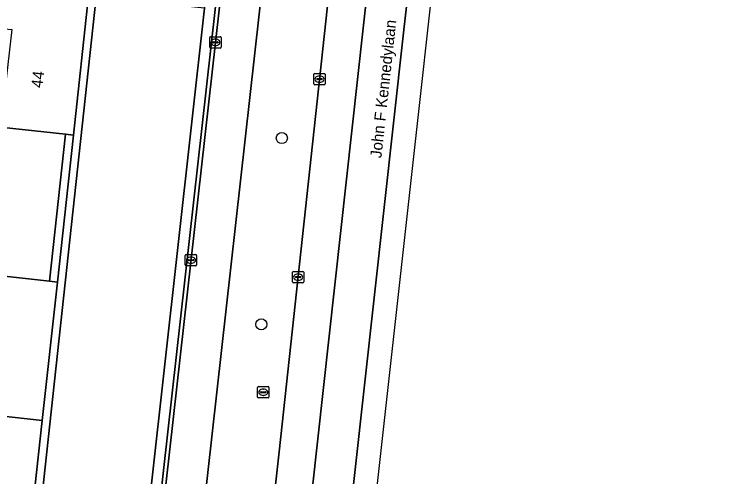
# Model space of a CAD drawing. Extents: x 160732 to 162107, y 387428 to 388479.
# Drawn here: x 162041.4 to 162105.1, y 387849.3 to 387890.1 of the extents above; entities that cross this region are included whole.
import ezdxf

# ---------------------------------------------------------------- set-up
doc = ezdxf.new("R2010")
doc.units = 0
for name, color, linetype in [('IMGEO_Berm_groen', 7, 'Continuous'), ('IMGEO_Boom', 7, 'Continuous'), ('IMGEO_Fietspad_gesloten', 7, 'Continuous'), ('IMGEO_Groenvoorziening', 7, 'Continuous'), ('IMGEO_Hek', 7, 'Continuous'), ('IMGEO_Kolk', 7, 'Continuous'), ('IMGEO_Openbare_ruimte_label', 7, 'Continuous'), ('IMGEO_Pand', 7, 'Continuous'), ('IMGEO_Pand_nummerreeks', 7, 'Continuous'), ('IMGEO_Rijbaan_lokaal_open', 7, 'Continuous'), ('IMGEO_Rijbaan_regionaal_gesloten', 7, 'Continuous'), ('IMGEO_Rioolput', 7, 'Continuous')]:
    doc.layers.add(name, color=color, linetype=linetype)

msp = doc.modelspace()

# ---------------------------------------------------------------- linework, layer by layer
at = {"layer": 'IMGEO_Berm_groen'}
for points in [[(162050.875, 387735.171), (162052.162, 387742.526), (162053.148, 387750), (162054.628, 387762.661), (162056.62, 387777.936), (162064.81, 387851.443), (162068.913, 387889.499), (162070.182, 387901.271), (162081.158, 388000), (162087.777, 388060.8), (162089.263, 388079.951), (162089.949, 388090.639), (162090.683, 388106.248), (162090.812, 388113.569)], [(162043.09, 387750), (162045.462, 387768.362), (162059.149, 387890.538), (162067.828, 387968.006), (162071.346, 388000), (162081.104, 388088.732)], [(162085.019, 388088.434), (162075.293, 388000), (162071.721, 387967.516), (162063.044, 387890.124), (162049.334, 387767.851), (162047.038, 387750)], [(162078.939, 388086.659), (162076.265, 388053.874), (162063.587, 387938.826), (162058.212, 387890.638), (162045.271, 387774.61), (162041.163, 387745.007), (162038.136, 387726.282), (162034.793, 387707.612), (162031.801, 387692.315), (162031.23, 387689.642), (162028.125, 387675.112), (162018.37, 387632.538), (162017.199, 387625.902)]]:
    msp.add_lwpolyline(points, dxfattribs=at)
msp.add_lwpolyline([(162058.212, 387890.638), (162048.631, 387891.657), (162039.191, 387804.789), (162033.076, 387756.554), (162032.065, 387750), (162030.98, 387742.966), (162022.419, 387695.104), (162031.23, 387689.642), (162031.801, 387692.315), (162034.793, 387707.612), (162038.136, 387726.282), (162041.163, 387745.007), (162045.271, 387774.61)], close=True, dxfattribs=at)
at = {"layer": 'IMGEO_Boom'}
for centre in [(162065.03, 387879.166), (162063.228, 387862.71)]:
    msp.add_circle(centre, 0.489, dxfattribs=at)
at = {"layer": 'IMGEO_Fietspad_gesloten'}
for points in [[(162071.721, 387967.516), (162075.293, 388000), (162085.019, 388088.434), (162081.444, 388088.678), (162071.695, 388000), (162068.172, 387967.955), (162059.49, 387890.502), (162045.79, 387768.293)], [(162047.038, 387750), (162049.334, 387767.851), (162063.044, 387890.124), (162071.721, 387967.516)]]:
    msp.add_lwpolyline(points, dxfattribs=at)
at = {"layer": 'IMGEO_Groenvoorziening'}
for points in [[(162022.419, 387695.104), (162030.98, 387742.966), (162032.065, 387750), (162033.076, 387756.554), (162039.191, 387804.789), (162048.631, 387891.657), (162047.969, 387891.751), (162046.627, 387879.437), (162045.212, 387866.435), (162043.881, 387854.207), (162042.586, 387842.317), (162041.289, 387830.4), (162039.949, 387818.097), (162038.496, 387804.878), (162036.949, 387792.676), (162035.443, 387780.8), (162033.932, 387768.884), (162032.38, 387756.64), (162030.285, 387743.09), (162028.126, 387731.013), (162026.016, 387719.211), (162023.903, 387707.388), (162021.725, 387695.205)], [(162044.517, 387866.514), (162045.932, 387879.512), (162040.194, 387880.131), (162037.651, 387880.405), (162036.235, 387867.453)], [(162046.627, 387879.437), (162045.932, 387879.512), (162044.517, 387866.514), (162045.212, 387866.435)]]:
    msp.add_lwpolyline(points, close=True, dxfattribs=at)
at = {"layer": 'IMGEO_Hek'}
msp.add_lwpolyline([(162058.212, 387890.638), (162045.271, 387774.61), (162041.163, 387745.007), (162038.136, 387726.282), (162034.793, 387707.612), (162031.801, 387692.315), (162031.23, 387689.642)], dxfattribs=at)
at = {"layer": 'IMGEO_Kolk'}
for p, q in [((162058.664, 387887.196), (162058.664, 387888.048)), ((162058.739, 387888.122), (162059.591, 387888.122)), ((162059.152, 387887.902), (162059.177, 387887.902)), ((162059.665, 387888.048), (162059.665, 387887.196)), ((162058.923, 387887.616), (162058.923, 387887.628)), ((162059.361, 387887.579), (162058.963, 387887.579)), ((162058.966, 387887.665), (162059.364, 387887.665)), ((162059.175, 387887.342), (162059.15, 387887.342)), ((162059.407, 387887.628), (162059.407, 387887.616)), ((162059.591, 387887.122), (162058.739, 387887.122)), ((162067.858, 387883.95), (162067.858, 387884.802)), ((162067.933, 387884.876), (162068.785, 387884.876)), ((162068.346, 387884.656), (162068.371, 387884.656)), ((162068.859, 387884.802), (162068.859, 387883.95)), ((162068.117, 387884.37), (162068.117, 387884.382)), ((162068.555, 387884.333), (162068.157, 387884.333)), ((162068.16, 387884.419), (162068.558, 387884.419)), ((162068.369, 387884.096), (162068.344, 387884.096)), ((162068.601, 387884.382), (162068.601, 387884.37)), ((162068.785, 387883.876), (162067.933, 387883.876)), ((162056.508, 387867.955), (162056.508, 387868.807)), ((162056.583, 387868.881), (162057.435, 387868.881)), ((162057.509, 387868.807), (162057.509, 387867.955)), ((162056.767, 387868.375), (162056.767, 387868.387)), ((162057.205, 387868.338), (162056.807, 387868.338)), ((162056.81, 387868.424), (162057.208, 387868.424)), ((162057.019, 387868.101), (162056.994, 387868.101)), ((162056.996, 387868.661), (162057.021, 387868.661)), ((162057.251, 387868.387), (162057.251, 387868.375)), ((162057.435, 387867.881), (162056.583, 387867.881)), ((162065.972, 387866.457), (162065.972, 387867.309)), ((162066.047, 387867.383), (162066.899, 387867.383)), ((162066.231, 387866.877), (162066.231, 387866.889)), ((162066.669, 387866.84), (162066.271, 387866.84)), ((162066.274, 387866.926), (162066.672, 387866.926)), ((162066.46, 387867.163), (162066.485, 387867.163)), ((162066.715, 387866.889), (162066.715, 387866.877)), ((162066.973, 387867.309), (162066.973, 387866.457)), ((162066.899, 387866.383), (162066.047, 387866.383)), ((162066.483, 387866.603), (162066.458, 387866.603))]:
    msp.add_line(p, q, dxfattribs=at)
for points in [[(162058.664, 387887.196), (162058.664, 387888.048)], [(162058.739, 387888.122), (162059.591, 387888.122)], [(162059.665, 387888.048), (162059.665, 387887.196)], [(162059.591, 387887.122), (162058.739, 387887.122)], [(162067.858, 387883.95), (162067.858, 387884.802)], [(162067.933, 387884.876), (162068.785, 387884.876)], [(162068.859, 387884.802), (162068.859, 387883.95)], [(162068.785, 387883.876), (162067.933, 387883.876)], [(162056.508, 387867.955), (162056.508, 387868.807)], [(162056.583, 387868.881), (162057.435, 387868.881)], [(162057.509, 387868.807), (162057.509, 387867.955)], [(162057.435, 387867.881), (162056.583, 387867.881)], [(162065.972, 387866.457), (162065.972, 387867.309)], [(162066.047, 387867.383), (162066.899, 387867.383)], [(162066.973, 387867.309), (162066.973, 387866.457)], [(162066.899, 387866.383), (162066.047, 387866.383)]]:
    msp.add_lwpolyline(points, dxfattribs=at)
for centre, radius, start, end in [((162058.741, 387888.046), 0.0765, 91.55205, 178.44795), ((162058.741, 387888.046), 0.0765, 91.55205, 178.44795), ((162059.589, 387888.046), 0.0765, 1.55205, 88.44795), ((162059.589, 387888.046), 0.0765, 1.55205, 88.44795), ((162058.741, 387887.198), 0.0765, 181.55205, 268.44795), ((162058.741, 387887.198), 0.0765, 181.55205, 268.44795), ((162058.963, 387887.625), 0.0403, 85.87752, 175.75265), ((162058.96, 387887.615), 0.0366, 178.93798, 274.71019), ((162059.364, 387887.622), 0.043, 264.86636, 352.45326), ((162059.368, 387887.627), 0.0386, 1.73085, 96.63898), ((162059.589, 387887.198), 0.0765, 271.55205, 358.44795), ((162059.589, 387887.198), 0.0765, 271.55205, 358.44795), ((162067.935, 387884.8), 0.0765, 91.55205, 178.44795), ((162067.935, 387884.8), 0.0765, 91.55205, 178.44795), ((162068.783, 387884.8), 0.0765, 1.55205, 88.44795), ((162068.783, 387884.8), 0.0765, 1.55205, 88.44795), ((162068.157, 387884.379), 0.0403, 85.87752, 175.75265), ((162068.154, 387884.369), 0.0366, 178.93798, 274.71019), ((162068.558, 387884.376), 0.043, 264.86636, 352.45326), ((162068.562, 387884.381), 0.0386, 1.73085, 96.63898), ((162067.935, 387883.952), 0.0765, 181.55205, 268.44795), ((162067.935, 387883.952), 0.0765, 181.55205, 268.44795), ((162068.783, 387883.952), 0.0765, 271.55205, 358.44795), ((162068.783, 387883.952), 0.0765, 271.55205, 358.44795), ((162056.585, 387868.805), 0.0765, 91.55205, 178.44795), ((162056.585, 387868.805), 0.0765, 91.55205, 178.44795), ((162057.433, 387868.805), 0.0765, 1.55205, 88.44795), ((162057.433, 387868.805), 0.0765, 1.55205, 88.44795), ((162056.807, 387868.384), 0.0403, 85.87752, 175.75265), ((162056.804, 387868.374), 0.0366, 178.93798, 274.71019), ((162057.208, 387868.381), 0.043, 264.86636, 352.45326), ((162057.212, 387868.386), 0.0386, 1.73085, 96.63898), ((162056.585, 387867.957), 0.0765, 181.55205, 268.44795), ((162056.585, 387867.957), 0.0765, 181.55205, 268.44795), ((162057.433, 387867.957), 0.0765, 271.55205, 358.44795), ((162057.433, 387867.957), 0.0765, 271.55205, 358.44795), ((162066.049, 387867.307), 0.0765, 91.55205, 178.44795), ((162066.049, 387867.307), 0.0765, 91.55205, 178.44795), ((162066.271, 387866.886), 0.0403, 85.87752, 175.75265), ((162066.268, 387866.876), 0.0366, 178.93798, 274.71019), ((162066.672, 387866.883), 0.043, 264.86636, 352.45326), ((162066.676, 387866.888), 0.0386, 1.73085, 96.63898), ((162066.897, 387867.307), 0.0765, 1.55205, 88.44795), ((162066.897, 387867.307), 0.0765, 1.55205, 88.44795), ((162066.049, 387866.459), 0.0765, 181.55205, 268.44795), ((162066.049, 387866.459), 0.0765, 181.55205, 268.44795), ((162066.897, 387866.459), 0.0765, 271.55205, 358.44795), ((162066.897, 387866.459), 0.0765, 271.55205, 358.44795)]:
    msp.add_arc(centre, radius, start, end, dxfattribs=at)
for centre, major_axis, ratio, start_param, end_param in [((162059.151, 387887.622), (-0.387, 0.002), 0.722429, 4.712389, 7.853982), ((162059.176, 387887.622), (-0.39, 0.002), 0.717154, 1.570796, 4.712389), ((162068.345, 387884.376), (-0.387, 0.002), 0.722429, 4.712389, 7.853982), ((162068.37, 387884.376), (-0.39, 0.002), 0.717154, 1.570796, 4.712389), ((162056.995, 387868.381), (-0.387, 0.002), 0.722429, 4.712389, 7.853982), ((162057.02, 387868.381), (-0.39, 0.002), 0.717154, 1.570796, 4.712389), ((162066.459, 387866.883), (-0.387, 0.002), 0.722429, 4.712389, 7.853982), ((162066.484, 387866.883), (-0.39, 0.002), 0.717154, 1.570796, 4.712389)]:
    msp.add_ellipse(centre, major_axis=major_axis, ratio=ratio, start_param=start_param, end_param=end_param, dxfattribs=at)
at = {"layer": 'IMGEO_Pand'}
for points in [[(162045.932, 387879.512), (162046.627, 387879.437), (162047.969, 387891.751), (162041.638, 387892.401), (162041.656, 387892.58), (162038.999, 387892.865), (162038.959, 387892.521), (162039.933, 387888.863), (162041.19, 387888.751), (162040.267, 387880.766), (162040.194, 387880.131)], [(162044.517, 387866.514), (162036.235, 387867.453), (162036.184, 387866.97), (162037.155, 387863.306), (162038.419, 387863.211), (162037.513, 387855.1), (162037.493, 387854.921), (162043.881, 387854.207), (162045.212, 387866.435)], [(162043.881, 387854.207), (162037.493, 387854.921), (162037.513, 387855.1), (162034.93, 387855.404), (162034.881, 387855.042), (162035.888, 387851.369), (162037.1, 387851.242), (162036.232, 387843.183), (162036.213, 387843.004), (162042.586, 387842.317)]]:
    msp.add_lwpolyline(points, close=True, dxfattribs=at)
at = {"layer": 'IMGEO_Rijbaan_lokaal_open'}
for points in [[(162068.172, 387967.955), (162071.695, 388000), (162081.444, 388088.678), (162081.104, 388088.732), (162071.346, 388000), (162067.828, 387968.006), (162059.149, 387890.538), (162045.462, 387768.362), (162043.09, 387750)], [(162045.79, 387768.293), (162059.49, 387890.502), (162068.172, 387967.955)]]:
    msp.add_lwpolyline(points, dxfattribs=at)
at = {"layer": 'IMGEO_Rijbaan_regionaal_gesloten'}
msp.add_lwpolyline([(162054.699, 387684.33), (162070.459, 387821.343), (162084.832, 387951.009), (162096.275, 388051.257), (162100.09, 388092.96), (162101.677, 388110.308), (162105.077, 388168.682), (162105.092, 388169.227), (162103.309, 388169.403), (162102.689, 388155.69), (162101.662, 388136.146), (162101.302, 388131.757), (162098.908, 388102.566), (162095.805, 388069.687), (162091.827, 388031.91), (162088.548, 388000.43), (162075.797, 387888.723), (162075.77, 387888.477), (162054.224, 387693.741), (162053.173, 387684.484)], close=True, dxfattribs=at)
for points in [[(162094.51, 388091.794), (162084.57, 388000.08), (162072.246, 387889.145), (162060.58, 387783.509), (162054.384, 387729.019), (162050.39, 387694.019), (162049.426, 387684.861), (162053.173, 387684.484), (162054.224, 387693.741), (162075.77, 387888.477), (162075.797, 387888.723), (162088.548, 388000.43), (162091.827, 388031.91), (162095.805, 388069.687), (162098.908, 388102.566)], [(162089.263, 388079.951), (162087.777, 388060.8), (162081.158, 388000), (162070.182, 387901.271), (162068.913, 387889.499), (162064.81, 387851.443), (162056.62, 387777.936), (162054.628, 387762.661), (162053.148, 387750), (162052.162, 387742.526), (162050.875, 387735.171), (162048.12, 387709.504), (162044.752, 387686.025), (162048.791, 387685.235), (162050.39, 387694.019), (162054.384, 387729.019), (162060.58, 387783.509), (162072.246, 387889.145), (162084.57, 388000.08), (162094.51, 388091.794)]]:
    msp.add_lwpolyline(points, dxfattribs=at)
at = {"layer": 'IMGEO_Rioolput'}
for p, q in [((162062.971, 387857.214), (162063.823, 387857.214)), ((162062.896, 387856.288), (162062.896, 387857.14)), ((162063.155, 387856.708), (162063.155, 387856.72)), ((162063.593, 387856.671), (162063.195, 387856.671)), ((162063.198, 387856.757), (162063.596, 387856.757)), ((162063.384, 387856.994), (162063.409, 387856.994)), ((162063.639, 387856.72), (162063.639, 387856.708)), ((162063.897, 387857.14), (162063.897, 387856.288)), ((162063.823, 387856.214), (162062.971, 387856.214)), ((162063.407, 387856.434), (162063.382, 387856.434))]:
    msp.add_line(p, q, dxfattribs=at)
for points in [[(162062.971, 387857.214), (162063.823, 387857.214)], [(162062.896, 387856.288), (162062.896, 387857.14)], [(162063.897, 387857.14), (162063.897, 387856.288)], [(162063.823, 387856.214), (162062.971, 387856.214)]]:
    msp.add_lwpolyline(points, dxfattribs=at)
for centre, radius, start, end in [((162062.973, 387857.138), 0.0765, 91.55205, 178.44795), ((162062.973, 387857.138), 0.0765, 91.55205, 178.44795), ((162063.821, 387857.138), 0.0765, 1.55205, 88.44795), ((162063.821, 387857.138), 0.0765, 1.55205, 88.44795), ((162063.195, 387856.717), 0.0403, 85.87752, 175.75265), ((162063.192, 387856.707), 0.0366, 178.93798, 274.71019), ((162063.596, 387856.714), 0.043, 264.86636, 352.45326), ((162063.6, 387856.719), 0.0386, 1.73085, 96.63898), ((162062.973, 387856.29), 0.0765, 181.55205, 268.44795), ((162062.973, 387856.29), 0.0765, 181.55205, 268.44795), ((162063.821, 387856.29), 0.0765, 271.55205, 358.44795), ((162063.821, 387856.29), 0.0765, 271.55205, 358.44795)]:
    msp.add_arc(centre, radius, start, end, dxfattribs=at)
for centre, major_axis, ratio, start_param, end_param in [((162063.383, 387856.714), (-0.387, 0.002), 0.722429, 4.712389, 7.853982), ((162063.408, 387856.714), (-0.39, 0.002), 0.717154, 1.570796, 4.712389)]:
    msp.add_ellipse(centre, major_axis=major_axis, ratio=ratio, start_param=start_param, end_param=end_param, dxfattribs=at)

# ---------------------------------------------------------------- texts
at = {"layer": 'IMGEO_Openbare_ruimte_label'}
msp.add_text('John F Kennedylaan', height=1, rotation=83.79903, dxfattribs=at).set_placement((162073.818, 387877.366))
at = {"layer": 'IMGEO_Pand_nummerreeks'}
msp.add_text('44', height=1, rotation=83.40634, dxfattribs=at).set_placement((162043.891, 387883.561))

doc.saveas('drawing.dxf')
